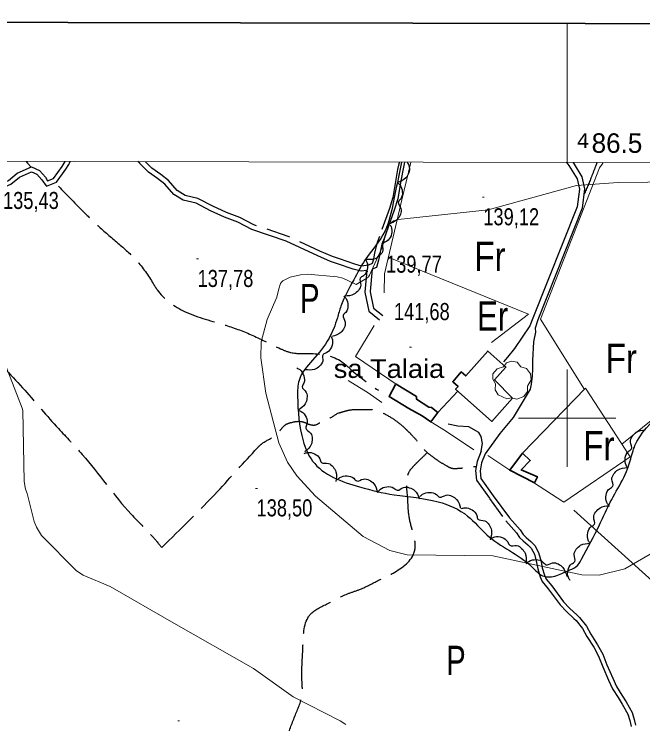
# Model space of a CAD drawing. Extents: x 483843 to 488449, y 4381269 to 4384483.
# Drawn here: x 486216 to 486538.8, y 4383843 to 4384207.4 of the extents above; entities that cross this region are included whole.
import ezdxf
from ezdxf.enums import TextEntityAlignment as Align

# ---------------------------------------------------------------- set-up
doc = ezdxf.new("R2010")
doc.units = 0
doc.header["$LTSCALE"] = 3.8
for name, pattern in [('DOTTED', [1.5, 0.3, -1.2]), ('LONG_DASHED', [7.5, 6, -1.5]), ('MEDIUM_DASHED', [4.5, 3, -1.5])]:
    doc.linetypes.add(name, pattern=pattern)
for name, color, linetype, lineweight in [('1', 7, 'Continuous', 13), ('2', 7, 'DOTTED', 13), ('25', 7, 'LONG_DASHED', 25), ('27', 7, 'Continuous', 25), ('29', 7, 'Continuous', 13), ('38', 7, 'Continuous', 25), ('47', 7, 'Continuous', 35), ('51', 7, 'Continuous', 13), ('7', 7, 'Continuous', 13), ('9', 7, 'Continuous', 13)]:
    doc.layers.add(name, color=color, linetype=linetype, lineweight=lineweight)
doc.layers.add('31', color=7, linetype='Continuous')
doc.layers.add('5', color=7, linetype='Continuous')

msp = doc.modelspace()

# ---------------------------------------------------------------- linework, layer by layer
at = {"layer": '1'}
for p, q in [((486500, 4384131.24), (486500, 4384202.62)), ((486500, 4384025), (486500, 4383975)), ((486475, 4384000), (486525, 4384000))]:
    msp.add_line(p, q, dxfattribs=at)
at = {"layer": '1', "lineweight": 35}
msp.add_lwpolyline([(484030.2, 4384207.38), (487748.7, 4384200.21), (487743.96, 4381745.22), (484025.46, 4381752.39)], close=True, dxfattribs=at)
at = {"layer": '1'}
msp.add_lwpolyline([(484100.5, 4384135.8), (487678, 4384129), (487674.1, 4381816.7), (484095.6, 4381823.6)], close=True, dxfattribs=at)
at = {"layer": '25'}
for p, q in [((486222.14, 4384131.77), (486222.9, 4384130.91)), ((486222.9, 4384130.91), (486224.7, 4384128.89))]:
    msp.add_line(p, q, dxfattribs=at)
at = {"layer": '27'}
for points in [[(486414.83, 4384131.4), (486410.63, 4384110.56), (486406.44, 4384096.14), (486396.1, 4384081.05), (486390.33, 4384071.01), (486383.75, 4384057.44), (486381.94, 4384051.47), (486377.67, 4384040.95), (486369.25, 4384029.81), (486362.27, 4384019.33), (486361.56, 4384011.32), (486364.38, 4383988.31), (486369.26, 4383977.89), (486393.38, 4383964.64), (486411.18, 4383960.63), (486433.64, 4383957.01), (486448.84, 4383949.66), (486458.68, 4383939.99), (486481.86, 4383923.53), (486487.35, 4383919.02), (486494.55, 4383919.07), (486498.18, 4383920.67), (486505.89, 4383925.06), (486507.28, 4383927.51), (486516.61, 4383945.24), (486520.56, 4383953.89), (486532, 4383976.98), (486534.44, 4383985.13), (486535.76, 4383987.96), (486571.44, 4384016.94), (486579.84, 4384022.07), (486593.48, 4384031.1), (486598.5, 4384035.68), (486610.86, 4384044.96)], [(486417.84, 4384131.4), (486418.88, 4384128.87), (486418.59, 4384125.9), (486417.06, 4384123.29), (486412.72, 4384120.9)], [(486412.73, 4384120.9), (486414.05, 4384119.71), (486415.3, 4384116.13), (486414.46, 4384112.53), (486413.24, 4384110.88), (486414.58, 4384107.59), (486414.28, 4384104.62), (486412.75, 4384102.01), (486408.4, 4384099.63)], [(486409.12, 4384099.04), (486409.83, 4384097.41), (486409.49, 4384093.63), (486407.24, 4384090.71), (486405.44, 4384089.71), (486405.3, 4384086.16), (486403.8, 4384083.58), (486401.33, 4384081.83), (486396.39, 4384081.46)], [(486396.25, 4384081.54), (486397.14, 4384080.01), (486397.24, 4384076.22), (486395.33, 4384073.05), (486393.66, 4384071.86), (486393.93, 4384068.31), (486392.74, 4384065.58), (486390.48, 4384063.57), (486385.61, 4384062.63)], [(486385.19, 4384062.72), (486386.41, 4384061.43), (486387.37, 4384057.76), (486386.24, 4384054.25), (486384.89, 4384052.7), (486385.96, 4384049.31), (486385.42, 4384046.38), (486383.69, 4384043.9), (486379.16, 4384041.87)], [(486610.86, 4384044.96), (486626.92, 4384050.28), (486637.16, 4384047.74), (486652.05, 4384044.37), (486668.53, 4384042.49), (486656.8, 4383988.7), (486633.28, 4383928.86), (486626.29, 4383912.38), (486620.95, 4383890.47), (486618.98, 4383873.39), (486617.47, 4383861.93), (486622.54, 4383859.83), (486631.45, 4383858.8), (486644.63, 4383856.29), (486649.12, 4383845.49), (486645.98, 4383835.48), (486644.53, 4383823.42), (486643.59, 4383804.83), (486644.04, 4383789.06), (486650.17, 4383776.97), (486661.43, 4383767.05), (486666.65, 4383759.32), (486665.61, 4383749.81), (486664.24, 4383748.18), (486659.87, 4383747.12), (486650.35, 4383747.78), (486629.58, 4383749.13), (486612.5, 4383751.02), (486592.66, 4383759.56), (486583.46, 4383745.88), (486580.74, 4383723.11), (486572.16, 4383689.84), (486560.68, 4383659.02), (486553.32, 4383631.81), (486543.18, 4383605.32), (486532.56, 4383576.21), (486523.53, 4383553.45), (486518.77, 4383540.54), (486501.4, 4383543.49), (486476.15, 4383556.3), (486468.29, 4383557.62), (486465.07, 4383557.96), (486462.29, 4383558.08), (486460.26, 4383557.81), (486439.29, 4383544.45), (486415.17, 4383526.49), (486391.53, 4383510.54), (486385.69, 4383506.57), (486377.62, 4383503.39), (486371.16, 4383503.41), (486344.21, 4383501.99), (486329.53, 4383482.99), (486328.89, 4383480.37), (486326.87, 4383475.75), (486312.85, 4383471.45), (486300.33, 4383482.51), (486290.76, 4383490.08), (486283.31, 4383493.56), (486272.61, 4383495.89), (486284, 4383520.94), (486252.05, 4383537.68), (486229.62, 4383543.55), (486216.83, 4383551.46), (486203.95, 4383558.48), (486174.8, 4383524.83), (486205.26, 4383519.21), (486220.9, 4383511.34), (486230.24, 4383508.13), (486241.13, 4383503.92), (486264.65, 4383495.7), (486250.48, 4383465.06), (486236.28, 4383432.55), (486231.27, 4383423.25), (486225.77, 4383410.64), (486214.94, 4383382.73), (486214.23, 4383380.42), (486219.38, 4383373.59), (486258.75, 4383355.69), (486297.13, 4383332.33), (486352.51, 4383306.4), (486336.13, 4383294.48), (486320.46, 4383268.89), (486317.3, 4383262.94), (486310.85, 4383257.93), (486295.11, 4383254.25), (486285.76, 4383251.31), (486282.23, 4383245.35), (486279.78, 4383236.83), (486280.35, 4383218.97), (486309.23, 4383192.29), (486315, 4383181.33)], [(486378.77, 4384041.86), (486379.41, 4384040.2), (486378.91, 4384036.44), (486376.54, 4384033.62), (486374.7, 4384032.7), (486374.41, 4384029.15), (486372.81, 4384026.63), (486370.27, 4384025), (486365.31, 4384024.84)], [(486361.14, 4384025.71), (486362.7, 4384024.85), (486364.73, 4384021.65), (486364.73, 4384017.96), (486363.91, 4384016.08), (486365.97, 4384013.17), (486366.35, 4384010.21), (486365.46, 4384007.33), (486361.76, 4384004.02)], [(486361.75, 4384003.99), (486363.41, 4384003.36), (486365.86, 4384000.46), (486366.36, 4383996.8), (486365.81, 4383994.83), (486368.24, 4383992.23), (486369.03, 4383989.35), (486368.54, 4383986.37), (486365.33, 4383982.59)], [(486531.2, 4383974.3), (486530.17, 4383975.75), (486529.76, 4383979.52), (486531.39, 4383982.83), (486532.95, 4383984.16), (486532.38, 4383987.68), (486533.34, 4383990.5), (486535.41, 4383992.7), (486540.18, 4383994.04)], [(486364.87, 4383981.77), (486366.56, 4383982.32), (486370.29, 4383981.61), (486372.98, 4383979.09), (486373.8, 4383977.2), (486377.32, 4383976.72), (486379.74, 4383974.97), (486381.24, 4383972.35), (486381.12, 4383967.39)], [(486521.22, 4383955.21), (486520.25, 4383956.7), (486519.96, 4383960.48), (486521.71, 4383963.74), (486523.31, 4383965.01), (486522.87, 4383968.54), (486523.92, 4383971.33), (486526.07, 4383973.46), (486530.89, 4383974.64)], [(486381.9, 4383968.25), (486383.22, 4383969.44), (486386.91, 4383970.31), (486390.4, 4383969.1), (486391.91, 4383967.71), (486395.33, 4383968.7), (486398.25, 4383968.1), (486400.68, 4383966.3), (486402.6, 4383961.73)], [(486402.7, 4383961.95), (486403.83, 4383963.33), (486407.35, 4383964.74), (486410.98, 4383964.06), (486412.68, 4383962.92), (486415.91, 4383964.41), (486418.89, 4383964.24), (486421.56, 4383962.84), (486424.14, 4383958.6)], [(486424.38, 4383959.65), (486425.66, 4383960.87), (486429.33, 4383961.85), (486432.85, 4383960.73), (486434.4, 4383959.38), (486437.78, 4383960.47), (486440.72, 4383959.94), (486443.2, 4383958.21), (486445.24, 4383953.69)], [(486511.69, 4383935.72), (486510.75, 4383937.22), (486510.52, 4383941.01), (486512.31, 4383944.24), (486513.94, 4383945.49), (486513.54, 4383949.02), (486514.64, 4383951.8), (486516.82, 4383953.89), (486521.66, 4383955)], [(486445.75, 4383953.55), (486447.49, 4383953.92), (486451.12, 4383952.82), (486453.53, 4383950.03), (486454.15, 4383948.07), (486457.6, 4383947.22), (486459.82, 4383945.23), (486461.03, 4383942.46), (486460.4, 4383937.54)], [(486461.08, 4383938.27), (486462.71, 4383938.99), (486466.49, 4383938.67), (486469.42, 4383936.44), (486470.43, 4383934.65), (486473.98, 4383934.53), (486476.57, 4383933.05), (486478.33, 4383930.58), (486478.73, 4383925.64)], [(486501.5, 4383916.57), (486500.56, 4383918.08), (486500.37, 4383921.86), (486502.19, 4383925.08), (486503.83, 4383926.31), (486503.47, 4383929.85), (486504.6, 4383932.62), (486506.8, 4383934.69), (486511.64, 4383935.75)], [(486478.99, 4383925.23), (486480.31, 4383926.42), (486484, 4383927.29), (486487.48, 4383926.08), (486489, 4383924.69), (486492.41, 4383925.67), (486495.33, 4383925.07), (486497.76, 4383923.27), (486499.68, 4383918.7)]]:
    msp.add_spline(points, degree=3, dxfattribs=at)
at = {"layer": '29'}
msp.add_lwpolyline([(486469, 4384009.85), (486464.46, 4384011.97), (486463.05, 4384014.51), (486463.15, 4384017.49), (486461.78, 4384019.9), (486461.82, 4384022.65), (486463.98, 4384025.25), (486467.17, 4384026.25), (486468.82, 4384028.44), (486471.39, 4384029.27), (486474.25, 4384028.62), (486476.2, 4384026.35), (486479.01, 4384025.53), (486481.14, 4384022.68), (486481.38, 4384019.55), (486479.5, 4384016.4), (486479.5, 4384013.72), (486477.68, 4384011.11), (486474.06, 4384009.77), (486471.29, 4384010.4)], close=True, dxfattribs=at)
at = {"layer": '38', "linetype": 'MEDIUM_DASHED'}
for p, q in [((486244.37, 4384130.87), (486244.79, 4384131.72)), ((486284.24, 4384130.79), (486283.37, 4384131.65)), ((486413.78, 4384131.4), (486413.58, 4384130.54))]:
    msp.add_line(p, q, dxfattribs=at)
at = {"layer": '38'}
for p, q in [((486280.47, 4384130.8), (486279.48, 4384131.66)), ((486416.5, 4384131.4), (486416.3, 4384130.53)), ((486499.67, 4384131.24), (486500.28, 4384130.37))]:
    msp.add_line(p, q, dxfattribs=at)
for points in [[(486173.49, 4384109.68), (486180.05, 4384109.88), (486186.33, 4384112.21), (486190.67, 4384112.97), (486213.05, 4384122.05), (486217.58, 4384125.72), (486224.85, 4384128.96), (486228.96, 4384127.09), (486232.08, 4384123.73), (486233.18, 4384121.73), (486236.21, 4384122.95), (486240.59, 4384129.12), (486241.72, 4384130.87)], [(486241.72, 4384130.87), (486242.04, 4384131.37), (486242.22, 4384131.73)], [(486397.01, 4384075.75), (486394.22, 4384075.35), (486390.08, 4384076.41), (486382.1, 4384079.18), (486378.46, 4384080.45), (486371.89, 4384083.27), (486355.7, 4384090.83), (486338.04, 4384096.8), (486330.86, 4384100.59), (486324.04, 4384103.15), (486316.8, 4384106.44), (486309.42, 4384110.31), (486302.87, 4384111.84), (486297.93, 4384114.81), (486293.36, 4384120.13), (486289.67, 4384122.98), (486285.05, 4384126.26), (486280.55, 4384130.73), (486280.47, 4384130.8)], [(486416.3, 4384130.53), (486415.49, 4384127.06), (486414.26, 4384119.99), (486412.93, 4384112.63), (486411.16, 4384106.73), (486405.98, 4384092.27), (486404.85, 4384089.37), (486403.69, 4384084.31), (486403.11, 4384081.05), (486402.07, 4384077.3), (486399.79, 4384076.42)], [(486500.28, 4384130.37), (486500.73, 4384129.73), (486505, 4384122.89), (486506.18, 4384117.59), (486505.03, 4384108.38), (486482.34, 4384051.32), (486480.78, 4384047.43)], [(486503.44, 4384130.37), (486507.47, 4384123.9), (486508.84, 4384117.72), (486507.6, 4384107.73), (486484.83, 4384050.46), (486483.51, 4384046.08)], [(486502.89, 4384131.23), (486502.93, 4384131.18), (486503.44, 4384130.37)], [(486397.01, 4384075.75), (486396.06, 4384064.71), (486398.03, 4384054.87), (486403.62, 4384050.48)], [(486483.51, 4384046.08), (486483.59, 4384044.16), (486482.69, 4384039.07), (486482.18, 4384029.62), (486482.11, 4384025.12), (486481.92, 4384021.67), (486481.4, 4384017.33), (486480.92, 4384014.86), (486472.23, 4384000.35), (486465.28, 4383992.05), (486457.79, 4383981.66)], [(486480.78, 4384047.43), (486472.89, 4384035.76), (486469.3, 4384031.23), (486467.24, 4384028.94)], [(486455.85, 4383983.08), (486456.43, 4383986.92), (486455.73, 4383990.61), (486454.56, 4383992.57), (486449.5, 4383995.42), (486443.88, 4383995.8), (486438.86, 4383996.85)], [(486457.79, 4383981.66), (486455.96, 4383977.03), (486455.19, 4383972.96), (486455.67, 4383968.98), (486461.97, 4383960.05), (486470.26, 4383948.73), (486475.73, 4383942.56), (486477.33, 4383940.23), (486478.85, 4383938.67), (486481.3, 4383936.68), (486483.38, 4383934.53), (486485.27, 4383930.88), (486486.52, 4383926.29), (486487.14, 4383923.14), (486488.33, 4383919.27), (486489.19, 4383917.35), (486492.05, 4383913.8), (486498.07, 4383905.57), (486501.17, 4383902.3), (486504.99, 4383898.82), (486506.32, 4383897.62), (486509.83, 4383893.14), (486512.04, 4383889.01), (486515.56, 4383883.57), (486518.17, 4383878.78), (486520.37, 4383873.22), (486523.33, 4383866.38), (486525.33, 4383862.14), (486528, 4383857.67), (486530.22, 4383854.33), (486533.3, 4383848.81), (486534.35, 4383845.27), (486535.04, 4383842.32)]]:
    msp.add_lwpolyline(points, dxfattribs=at)
at = {"layer": '38', "linetype": 'MEDIUM_DASHED'}
for points in [[(486173.56, 4384107.37), (486180.5, 4384107.58), (486186.93, 4384109.97), (486191.31, 4384110.73), (486214.24, 4384120.04), (486218.8, 4384123.73), (486224.84, 4384126.42), (486227.58, 4384125.18), (486230.27, 4384122.27), (486232.4, 4384119.23), (486232.62, 4384119.01), (486237.7, 4384121.06), (486242.5, 4384127.82), (486244.05, 4384130.22), (486244.37, 4384130.87)], [(486413.58, 4384130.54), (486412.89, 4384127.59), (486411.65, 4384120.45), (486410.35, 4384113.25), (486408.65, 4384107.56), (486403.5, 4384093.2), (486402.31, 4384090.16), (486401.09, 4384084.84), (486400.52, 4384081.64), (486399.87, 4384079.29), (486397.99, 4384078.56), (486394.37, 4384078.05), (486390.85, 4384078.95), (486382.97, 4384081.68), (486379.42, 4384082.92), (486372.97, 4384085.69), (486356.69, 4384093.29), (486339.09, 4384099.24), (486331.95, 4384103.01), (486325.06, 4384105.6), (486317.96, 4384108.83), (486310.35, 4384112.81), (486303.87, 4384114.32), (486299.66, 4384116.86), (486295.19, 4384122.06), (486291.24, 4384125.11), (486286.76, 4384128.29), (486284.24, 4384130.79)], [(486399.79, 4384076.42), (486398.8, 4384064.87), (486400.5, 4384056.39), (486405.3, 4384052.61)], [(486455.85, 4383983.08), (486453.7, 4383977.68), (486452.83, 4383973.04), (486453.43, 4383968.11), (486460.08, 4383958.69), (486468.44, 4383947.26), (486473.89, 4383941.11), (486475.52, 4383938.74), (486477.27, 4383936.95), (486479.72, 4383934.96), (486481.47, 4383933.16), (486483.08, 4383930.03), (486484.24, 4383925.75), (486484.88, 4383922.56), (486486.14, 4383918.44), (486487.18, 4383916.12), (486490.2, 4383912.37), (486496.27, 4383904.07), (486499.53, 4383900.64), (486503.42, 4383897.1), (486504.6, 4383896.02), (486507.86, 4383891.86), (486510.03, 4383887.83), (486513.55, 4383882.37), (486516.05, 4383877.79), (486518.21, 4383872.33), (486521.2, 4383865.42), (486523.27, 4383861.04), (486526.03, 4383856.43), (486528.23, 4383853.11), (486531.14, 4383847.9), (486532.09, 4383844.67), (486532.82, 4383841.57)]]:
    msp.add_lwpolyline(points, dxfattribs=at)
at = {"layer": '38', "linetype": 'LONG_DASHED'}
for points in [[(486115.21, 4384131.12), (486131.5, 4384116.36), (486141.91, 4384104.73), (486148.99, 4384095.7), (486171.37, 4384070.69), (486179.46, 4384059.85), (486189.22, 4384049.28), (486202.37, 4384034.83), (486221.43, 4384014.3), (486238.71, 4383994.62), (486250.97, 4383981.31), (486276.12, 4383950.63), (486287.06, 4383939.15), (486291.79, 4383933.53)], [(486514.89, 4384130.34), (486512.65, 4384124.48), (486508.57, 4384114.83)], [(486515.22, 4384131.21), (486515.13, 4384130.98), (486514.98, 4384130.6), (486514.89, 4384130.34)], [(486238.72, 4384119.14), (486252.3, 4384105.25), (486258.96, 4384098.85), (486269.26, 4384089.85), (486278.81, 4384080.93), (486287.42, 4384069.03), (486289.4, 4384065.92), (486303.87, 4384054.61), (486324.64, 4384047.64), (486338.52, 4384042.41), (486352.75, 4384035.6), (486358.05, 4384033.65), (486368.47, 4384033.13), (486384.17, 4384028.93), (486388.77, 4384025.03), (486403.02, 4384014.25)], [(486291.79, 4383933.53), (486320.41, 4383962.31), (486340.92, 4383984.67), (486342.97, 4383986.67), (486349.1, 4383990.41), (486352.37, 4383993.44), (486354.74, 4383996.11), (486355.87, 4383996.91), (486357.68, 4383997.56), (486362.42, 4383998.32), (486364.74, 4383997.91), (486367.58, 4383996.75), (486369.37, 4383996.42), (486370.58, 4383996.48), (486373.6, 4383997.94), (486377.22, 4383999.46), (486383.05, 4384002.75), (486384.03, 4384003.04), (486386.51, 4384003.75), (486389.07, 4384004.24), (486394.25, 4384004.47), (486398.68, 4384004.41), (486401.82, 4384003.99), (486406.3, 4384002.12), (486412.4, 4383998.36), (486417.36, 4383994.08), (486419.88, 4383991.57), (486424.01, 4383986.86), (486427.63, 4383982.68), (486430.75, 4383980.23), (486433.72, 4383978.09), (486438.03, 4383975.48), (486440.42, 4383974.32), (486443.87, 4383974.19), (486446.72, 4383974.45), (486451.31, 4383975.06), (486453.22, 4383975.08)], [(486364.7, 4383583.57), (486355.66, 4383599.6), (486350.85, 4383609.65), (486348.3, 4383620.04), (486346.5, 4383625.62), (486339.28, 4383639.98), (486333.4, 4383648.47), (486320.64, 4383663.73), (486314.36, 4383670.95), (486305.54, 4383683.46), (486296.21, 4383692.22), (486292.15, 4383696.93), (486283.59, 4383701.78), (486275.59, 4383709.55), (486275.57, 4383712.85), (486276.07, 4383726.95), (486277.82, 4383733.6), (486280.15, 4383739.72), (486282.18, 4383750.42), (486285.55, 4383760.36), (486295.36, 4383774.47), (486306.05, 4383787.38), (486316.99, 4383796.75), (486323.04, 4383800.04), (486340.55, 4383812.77), (486347.77, 4383819.04), (486355.97, 4383835.88), (486360.41, 4383847.6), (486363.87, 4383858.51), (486363.75, 4383866.09), (486364.08, 4383878.39), (486364.3, 4383883.26), (486367.9, 4383899.04), (486377.06, 4383904.77), (486387.87, 4383910.01), (486393.75, 4383912.11), (486403.05, 4383916.7), (486410.53, 4383920.42), (486421.57, 4383931.59), (486421.16, 4383939.93), (486420.16, 4383943.39), (486418.48, 4383951.82), (486418.06, 4383958.81), (486419.01, 4383972.75), (486421.45, 4383975.72), (486423.36, 4383977.64), (486427.85, 4383982)]]:
    msp.add_spline(points, degree=3, dxfattribs=at)
at = {"layer": '47'}
for points in [[(486471.92, 4384010.19), (486461.32, 4383998.26), (486442.66, 4384014.83), (486443.92, 4384016.26), (486441.19, 4384018.65), (486445.58, 4384023.68), (486447.87, 4384021.66), (486459.13, 4384034.43), (486468.45, 4384026.19), (486462.64, 4384019.62)], [(486411.77, 4384017.2), (486412.07, 4384017.42), (486422.63, 4384011.04), (486422.61, 4384009.62), (486428.86, 4384005.62), (486430.36, 4384005.38), (486433.55, 4384002.93), (486429.88, 4383998.03), (486425.42, 4384001.1), (486418.57, 4384004.95), (486408.53, 4384011.02)], [(486477.07, 4383981.9), (486470.42, 4383973.21), (486483.23, 4383966.73), (486484.62, 4383969.86), (486476.35, 4383973.35), (486480.99, 4383978.16)]]:
    msp.add_lwpolyline(points, close=True, dxfattribs=at)
at = {"layer": '51'}
for p, q in [((486419.75, 4384131.39), (486419.54, 4384130.53)), ((486517.88, 4384130.34), (486518.49, 4384131.2)), ((486433.55, 4384002.93), (486443.82, 4384013.81)), ((486459.27, 4383980.8), (486470.42, 4383973.21)), ((486503.29, 4383952.63), (486600.7, 4383864.95))]:
    msp.add_line(p, q, dxfattribs=at)
for points in [[(486419.54, 4384130.53), (486415, 4384112.07), (486406.13, 4384074.08), (486405.91, 4384064.26)], [(486508.75, 4384014.72), (486486.31, 4384050.8), (486516.61, 4384128.55), (486517.88, 4384130.34)], [(486408.11, 4384082.54), (486480.04, 4384053.29), (486461, 4384038.86)], [(486666.67, 4384043.94), (486666.67, 4384043.94), (486618.72, 4384059.03), (486606.26, 4384048.86), (486574.09, 4384023.8), (486528.03, 4383986.55)], [(486400.8, 4384047.6), (486391.19, 4384031.53), (486412.65, 4384017.08)], [(486387.49, 4384019.35), (486397.82, 4384012.9), (486404.81, 4384007.99)], [(486477.07, 4383981.9), (486509.36, 4384015.35), (486532.19, 4383980.13), (486498.24, 4383956.76), (486482.17, 4383967.27)], [(486452.03, 4383983.61), (486437.54, 4383993.42), (486429.88, 4383998.03)]]:
    msp.add_lwpolyline(points, dxfattribs=at)
at = {"layer": '7'}
for p, q in [((486456.39, 4384113.35), (486457.39, 4384113.35)), ((486309.69, 4384081.68), (486310.69, 4384081.68)), ((486396.64, 4384075.34), (486397.64, 4384075.34)), ((486419.05, 4384036.37), (486420.05, 4384036.37)), ((486339.97, 4383963.89), (486340.97, 4383963.89)), ((486299.99, 4383844.48), (486300.99, 4383844.48))]:
    msp.add_line(p, q, dxfattribs=at)
at = {"layer": '9'}
for points in [[(486715.47, 4384130.83), (486715.15, 4384130.73), (486714.05, 4384130.11), (486713.78, 4384130.02), (486705.92, 4384125.5), (486693.87, 4384122.87), (486526.15, 4384121.02), (486504.66, 4384119.49), (486459.32, 4384106.92), (486413.15, 4384102.04), (486410.71, 4384101.28), (486408.74, 4384099.5), (486408.27, 4384098.74), (486407.84, 4384097.85), (486404.79, 4384087.24), (486398.47, 4384073.37), (486397.9, 4384072.47)], [(486391.67, 4384068.65), (486384.84, 4384071.88), (486381.79, 4384072.52), (486366.65, 4384073.81), (486363.01, 4384073.57), (486357.67, 4384072.37), (486354, 4384070.41), (486353.3, 4384069.77), (486352.74, 4384069.09), (486351.87, 4384066.28), (486350.96, 4384062), (486345.85, 4384050.54), (486342.87, 4384039.12), (486342.74, 4384030.91), (486345.25, 4384012.71), (486351.94, 4383987.24), (486356.3, 4383977.41), (486361.18, 4383970.29), (486370.71, 4383959.81), (486395.21, 4383939.25), (486408.95, 4383931.91), (486417.81, 4383929.78), (486461.7, 4383929.18), (486507.4, 4383919.57), (486516.35, 4383919.34), (486529.48, 4383922.58), (486556.66, 4383938.3)], [(486397.9, 4384072.47), (486397.15, 4384071.86), (486391.67, 4384068.65)], [(486208.49, 4384034.77), (486220.13, 4384005.08), (486220.44, 4384003.88), (486221.19, 4383967.35), (486221.77, 4383963.53), (486222.63, 4383961.24), (486226.3, 4383946.87), (486227.49, 4383943.96), (486230.04, 4383939.77), (486247.96, 4383921.62), (486251.42, 4383919.33), (486265.31, 4383913.5), (486298.01, 4383894.73)], [(486298.01, 4383894.73), (486338.98, 4383871.45), (486359.3, 4383856.93), (486383.41, 4383844.58), (486386.32, 4383842.69)]]:
    msp.add_lwpolyline(points, dxfattribs=at)

# ---------------------------------------------------------------- texts
at = {"layer": '2', "width": 1.1}
msp.add_text('4', height=7.5, rotation=359.891, dxfattribs=at).set_placement((486504.99, 4384138.73))
at = {"layer": '2'}
msp.add_text('86.5', height=10, rotation=359.891, dxfattribs=at).set_placement((486512.48, 4384136.22))
at = {"layer": '31'}
for s, width, p in [('Fr', 0.85, (486460.3, 4384075.49)), ('P', 0.75, (486367.8, 4384053.87)), ('Er', 0.8, (486461.65, 4384044.88)), ('Fr', 0.85, (486527.73, 4384023.14)), ('Fr', 0.85, (486516.22, 4383978.35)), ('P', 0.75, (486442.84, 4383868.06))]:
    msp.add_text(s, height=15, dxfattribs=dict(at, width=width)).set_placement(p, align=Align.CENTER)
at = {"layer": '5', "width": 1.1}
msp.add_text('sa Talaia', height=9.5, dxfattribs=at).set_placement((486436.82, 4384020.6), align=Align.RIGHT)
at = {"layer": '7', "width": 0.8}
for s, p in [('135,43', (486210.3, 4384107.37)), ('139,12', (486456.89, 4384098.98)), ('139,77', (486406.94, 4384074.65)), ('137,78', (486310.19, 4384067.31)), ('141,68', (486411, 4384050.31)), ('138,50', (486340.47, 4383949.52))]:
    msp.add_text(s, height=8.75, dxfattribs=at).set_placement(p)

doc.saveas('drawing.dxf')
